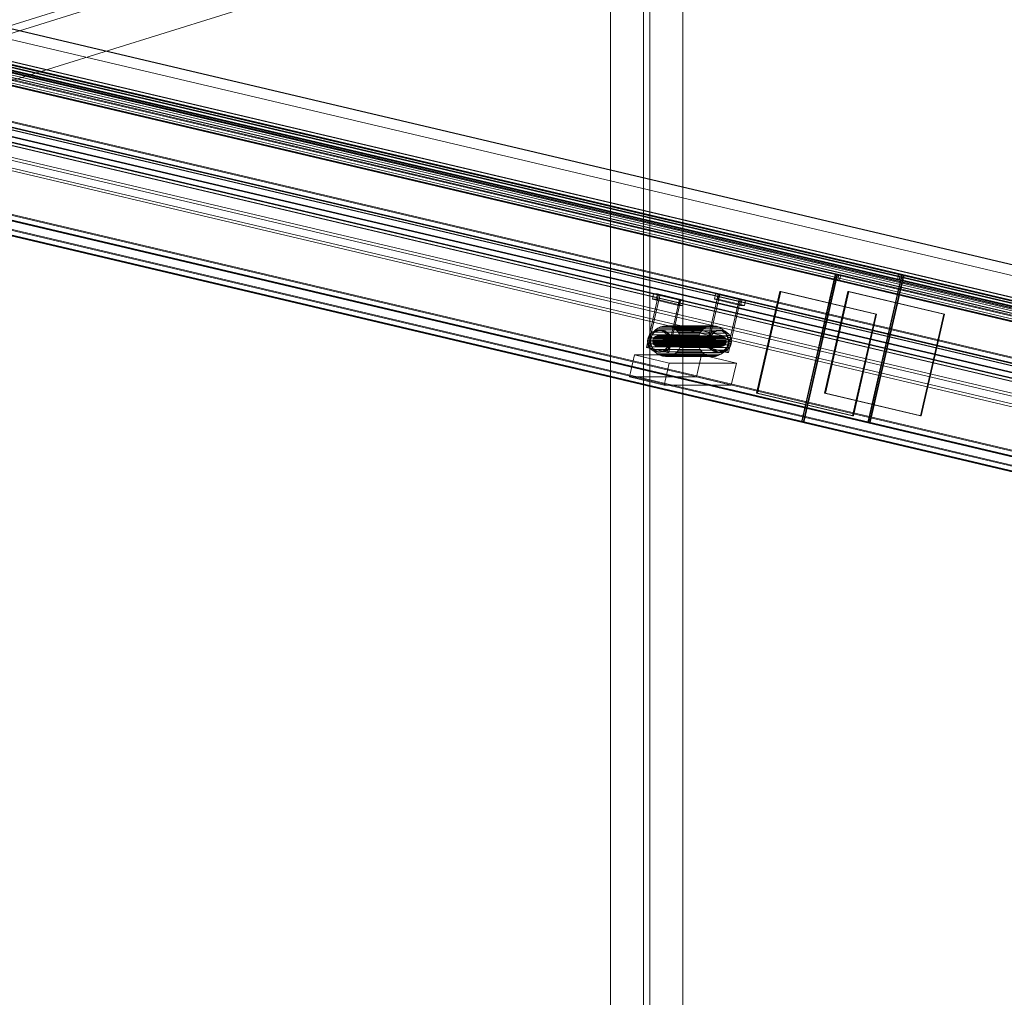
# Model space of a CAD drawing. Header units: millimetres. Extents: x -2233 to 61924, y -68080 to 6847.
# Tile 769 of 1056: x 20913 to 21999, y 830 to 1908. Entities that reach past the tile are written whole.
import ezdxf

# ---------------------------------------------------------------- set-up
doc = ezdxf.new("R2010")
doc.units = ezdxf.units.MM
for name, color, linetype, lineweight in [('COTAS_P', 1, 'Continuous', 0), ('lateral_C02', 7, 'Continuous', 0), ('lateral_C10', 7, 'Continuous', 0)]:
    doc.layers.add(name, color=color, linetype=linetype, lineweight=lineweight)
doc.dimstyles.new('R19_100', dxfattribs={"dimtxt": 250, "dimasz": 150, "dimexe": 150, "dimexo": 80, "dimgap": 100, "dimtad": 1, "dimtih": 1, "dimtoh": 1, "dimdsep": 46, "dimcen": 0.09, "dimadec": 0, "dimazin": 0, "dimtfac": 1, "dimtdec": 4, "dimtofl": 0, "dimtmove": 0, "dimatfit": 3, "dimfxl": 1, "dimtolj": 1, "dimtzin": 0, "dimarcsym": 0})

# ---------------------------------------------------------------- blocks, each defined once
blk = doc.blocks.new('DIM_R28_4')
at = {"layer": 'COTAS_P'}
for p, q in [((15248.4, 1279.1), (24311.8, 4109.1)), ((24311.8, 4109.1), (24155.2, 4107.3)), ((24311.8, 4109.1), (24182.1, 4021.4)), ((24580.1, 3250), (24311.8, 4109.1)), ((15248.4, 1279.1), (15378.1, 1366.8)), ((15248.4, 1279.1), (15405, 1280.8)), ((15516.6, 420), (15248.4, 1279.1))]:
    blk.add_line(p, q, dxfattribs=at)
blk.add_text('9495 P', height=250, rotation=17.3406, dxfattribs=at).set_placement((19750.3, 2789.5))

msp = doc.modelspace()

# ---------------------------------------------------------------- linework, layer by layer
at = {"layer": 'lateral_C02'}
for p, q in [((15576.913, 228.047), (24635.508, 3073.503)), ((20539.887, 1778.958), (21685.346, 2136.62)), ((20554.789, 1731.231), (21700.249, 2088.893)), ((21564.794, 1964.43), (21564.794, 25)), ((21601.294, 1964.43), (21601.294, 25)), ((21608.294, 25), (21608.294, 1964.43)), ((21644.794, 25), (21644.794, 1964.43))]:
    msp.add_line(p, q, dxfattribs=at)
at = {"layer": 'lateral_C10'}
for p, q in [((27636.523, 299.299), (19051.817, 2322.132)), ((19052.31, 2322.132), (27637.016, 299.299)), ((27686.993, 299.299), (19102.287, 2322.132)), ((19102.78, 2322.132), (27687.486, 299.299)), ((18986.506, 2298.702), (27686.506, 248.702)), ((27687.176, 251.624), (18987.176, 2301.624)), ((27735.825, 248.702), (19035.825, 2298.702)), ((19036.495, 2301.624), (27736.495, 251.624)), ((19044.001, 2288.04), (27628.707, 265.207)), ((27629.2, 265.207), (19044.494, 2288.04)), ((27619.251, 264.549), (19053.761, 2282.854)), ((19094.471, 2288.04), (27679.177, 265.207)), ((27679.67, 265.207), (19094.964, 2288.04)), ((19103.08, 2282.854), (27668.571, 264.549)), ((19053.091, 2279.932), (27618.581, 261.627)), ((27578.085, 268.419), (19070.242, 2273.141)), ((19083.887, 2273.141), (27591.73, 268.419)), ((27667.901, 261.627), (19102.41, 2279.932)), ((27637.104, 268.419), (19129.261, 2273.141)), ((19142.906, 2273.141), (27650.749, 268.419)), ((19068.902, 2267.296), (27576.745, 262.575)), ((27590.39, 262.575), (19082.547, 2267.296)), ((19127.921, 2267.296), (27635.764, 262.575)), ((27649.41, 262.575), (19141.566, 2267.296)), ((27727.139, 170.516), (18892.629, 2252.211)), ((18896.739, 2252.211), (27731.249, 170.516)), ((27797.008, 170.516), (18962.499, 2252.211)), ((18966.609, 2252.211), (27801.118, 170.516)), ((27725.129, 161.75), (18890.619, 2243.445)), ((18891.277, 2243.445), (27725.787, 161.75)), ((18891.289, 2246.367), (27725.799, 164.672)), ((27729.909, 164.672), (18895.399, 2246.367)), ((18961.159, 2246.367), (27795.668, 164.672)), ((27798.451, 161.75), (18963.941, 2243.445)), ((18964.599, 2243.445), (27799.108, 161.75)), ((27799.778, 164.672), (18965.269, 2246.367)), ((18963.505, 2198.376), (27663.505, 148.376)), ((27664.175, 151.298), (18964.175, 2201.298)), ((27712.824, 148.376), (19012.824, 2198.376)), ((19013.494, 2201.298), (27713.494, 151.298)), ((27704.808, 73.112), (18870.298, 2154.807)), ((18874.408, 2154.807), (27708.918, 73.112)), ((27774.677, 73.112), (18940.167, 2154.807)), ((18944.277, 2154.807), (27778.787, 73.112)), ((18868.958, 2148.963), (27703.468, 67.268)), ((27704.125, 67.268), (18869.616, 2148.963)), ((27707.578, 67.268), (18873.068, 2148.963)), ((18938.828, 2148.963), (27773.337, 67.268)), ((18942.28, 2148.963), (27776.79, 67.268)), ((27777.447, 67.268), (18942.938, 2148.963)), ((20660.367, 1892.141), (21811.386, 1620.924)), ((21812.726, 1626.768), (20661.707, 1897.985)), ((20662.365, 1897.985), (21813.384, 1626.768)), ((21815.496, 1620.924), (20664.477, 1892.141)), ((20665.817, 1897.985), (21816.836, 1626.768)), ((20730.237, 1892.141), (21881.256, 1620.924)), ((21882.596, 1626.768), (20731.577, 1897.985)), ((21885.366, 1620.924), (20734.347, 1892.141)), ((21886.048, 1626.768), (20735.029, 1897.985)), ((20735.687, 1897.985), (21886.706, 1626.768)), ((20624.414, 1735.321), (21775.433, 1464.104)), ((21776.091, 1464.104), (20625.072, 1735.321)), ((20697.736, 1735.321), (21848.755, 1464.104)), ((21849.413, 1464.104), (20698.394, 1735.321)), ((21812.726, 1626.768), (21775.433, 1464.104)), ((21776.091, 1464.104), (21813.384, 1626.768)), ((21777.355, 1463.651), (21814.648, 1626.315)), ((21778.012, 1463.651), (21815.305, 1626.315)), ((21812.726, 1626.768), (21811.386, 1620.924)), ((21811.386, 1620.924), (21815.496, 1620.924)), ((21813.384, 1626.768), (21812.726, 1626.768)), ((21816.836, 1626.768), (21812.726, 1626.768)), ((21813.308, 1620.471), (21814.648, 1626.315)), ((21817.418, 1620.471), (21813.308, 1620.471)), ((21813.308, 1620.471), (22964.326, 1349.254)), ((22965.666, 1355.098), (21814.648, 1626.315)), ((21814.648, 1626.315), (21815.305, 1626.315)), ((21814.648, 1626.315), (21818.758, 1626.315)), ((21815.305, 1626.315), (22966.324, 1355.098)), ((21815.496, 1620.924), (21816.836, 1626.768)), ((21817.418, 1620.471), (21818.758, 1626.315)), ((22968.436, 1349.254), (21817.418, 1620.471)), ((21818.758, 1626.315), (22969.776, 1355.098)), ((21886.048, 1626.768), (21848.755, 1464.104)), ((21849.413, 1464.104), (21886.706, 1626.768)), ((21850.677, 1463.651), (21887.97, 1626.315)), ((21851.334, 1463.651), (21888.627, 1626.315)), ((21882.596, 1626.768), (21881.256, 1620.924)), ((21881.256, 1620.924), (21885.366, 1620.924)), ((21886.706, 1626.768), (21882.596, 1626.768)), ((21883.177, 1620.471), (21884.517, 1626.315)), ((21887.287, 1620.471), (21883.177, 1620.471)), ((21883.177, 1620.471), (23034.196, 1349.254)), ((23035.536, 1355.098), (21884.517, 1626.315)), ((21884.517, 1626.315), (21888.627, 1626.315)), ((21885.366, 1620.924), (21886.706, 1626.768)), ((21886.706, 1626.768), (21886.048, 1626.768)), ((21887.287, 1620.471), (21888.627, 1626.315)), ((23038.306, 1349.254), (21887.287, 1620.471)), ((23038.988, 1355.098), (21887.97, 1626.315)), ((21887.97, 1626.315), (21888.627, 1626.315)), ((21888.627, 1626.315), (23039.646, 1355.098)), ((21726.07, 1496.036), (21751.751, 1608.05)), ((21727.056, 1496.036), (21752.737, 1608.05)), ((21857.437, 1583.147), (21751.751, 1608.05)), ((21751.751, 1608.05), (21752.737, 1608.05)), ((21752.737, 1608.05), (21858.423, 1583.147)), ((21801.036, 1496.036), (21826.717, 1608.05)), ((21802.022, 1496.036), (21827.703, 1608.05)), ((21932.403, 1583.147), (21826.717, 1608.05)), ((21826.717, 1608.05), (21827.703, 1608.05)), ((21827.703, 1608.05), (21933.389, 1583.147)), ((21604.551, 1546.21), (21617.95, 1604.652)), ((21606.195, 1546.21), (21619.594, 1604.652)), ((21611.097, 1599.487), (21612.437, 1605.332)), ((21615.371, 1599.487), (21611.097, 1599.487)), ((21611.097, 1599.487), (21639.92, 1592.696)), ((21641.26, 1598.54), (21612.437, 1605.332)), ((21612.437, 1605.332), (21616.711, 1605.332)), ((21615.371, 1599.487), (21616.711, 1605.332)), ((21644.195, 1592.696), (21615.371, 1599.487)), ((21616.711, 1605.332), (21645.535, 1598.54)), ((21641.008, 1599.219), (21617.95, 1604.652)), ((21617.95, 1604.652), (21619.594, 1604.652)), ((21619.594, 1604.652), (21642.652, 1599.219)), ((21641.008, 1599.219), (21627.61, 1540.777)), ((21629.254, 1540.777), (21642.652, 1599.219)), ((21641.26, 1598.54), (21639.92, 1592.696)), ((21642.652, 1599.219), (21641.008, 1599.219)), ((21645.535, 1598.54), (21641.26, 1598.54)), ((21644.195, 1592.696), (21645.535, 1598.54)), ((21670.311, 1546.21), (21683.709, 1604.652)), ((21671.955, 1546.21), (21685.353, 1604.652)), ((21679.487, 1599.487), (21680.827, 1605.332)), ((21683.761, 1599.487), (21679.487, 1599.487)), ((21679.487, 1599.487), (21708.31, 1592.696)), ((21709.65, 1598.54), (21680.827, 1605.332)), ((21680.827, 1605.332), (21685.101, 1605.332)), ((21706.768, 1599.219), (21683.709, 1604.652)), ((21683.709, 1604.652), (21685.353, 1604.652)), ((21683.761, 1599.487), (21685.101, 1605.332)), ((21712.585, 1592.696), (21683.761, 1599.487)), ((21685.101, 1605.332), (21713.925, 1598.54)), ((21685.353, 1604.652), (21708.412, 1599.219)), ((21706.768, 1599.219), (21693.369, 1540.777)), ((21695.013, 1540.777), (21708.412, 1599.219)), ((21708.412, 1599.219), (21706.768, 1599.219)), ((21709.65, 1598.54), (21708.31, 1592.696)), ((21713.925, 1598.54), (21709.65, 1598.54)), ((21712.585, 1592.696), (21713.925, 1598.54)), ((21639.92, 1592.696), (21644.195, 1592.696)), ((21708.31, 1592.696), (21712.585, 1592.696)), ((21857.437, 1583.147), (21831.756, 1471.133)), ((21832.742, 1471.133), (21858.423, 1583.147)), ((21858.423, 1583.147), (21857.437, 1583.147)), ((21932.403, 1583.147), (21906.722, 1471.133)), ((21907.708, 1471.133), (21933.389, 1583.147)), ((21933.389, 1583.147), (21932.403, 1583.147)), ((21613.479, 1564.462), (21611.398, 1563.42)), ((21614.651, 1565.633), (21612.485, 1563.126)), ((21615.719, 1565.072), (21613.479, 1564.462)), ((21613.479, 1564.462), (21616.438, 1564.462)), ((21614.357, 1563.42), (21616.438, 1564.462)), ((21617.257, 1567.664), (21614.651, 1565.633)), ((21614.651, 1565.633), (21666.437, 1565.633)), ((21618.035, 1565.228), (21615.719, 1565.072)), ((21615.719, 1565.072), (21618.679, 1565.072)), ((21616.438, 1564.462), (21618.679, 1565.072)), ((21620.205, 1569.14), (21617.257, 1567.664)), ((21617.257, 1567.664), (21669.043, 1567.664)), ((21620.336, 1564.922), (21618.035, 1565.228)), ((21618.035, 1565.228), (21620.994, 1565.228)), ((21618.679, 1565.072), (21620.994, 1565.228)), ((21623.379, 1570.005), (21620.205, 1569.14)), ((21620.205, 1569.14), (21671.99, 1569.14)), ((21622.533, 1564.168), (21620.336, 1564.922)), ((21620.336, 1564.922), (21623.295, 1564.922)), ((21620.994, 1565.228), (21623.295, 1564.922)), ((21624.544, 1562.993), (21622.533, 1564.168)), ((21622.533, 1564.168), (21625.493, 1564.168)), ((21623.295, 1564.922), (21625.493, 1564.168)), ((21626.659, 1570.225), (21623.379, 1570.005)), ((21623.379, 1570.005), (21675.165, 1570.005)), ((21625.493, 1564.168), (21627.503, 1562.993)), ((21629.919, 1569.793), (21626.659, 1570.225)), ((21626.659, 1570.225), (21678.445, 1570.225)), ((21633.032, 1568.724), (21629.919, 1569.793)), ((21629.919, 1569.793), (21681.704, 1569.793)), ((21635.88, 1567.059), (21633.032, 1568.724)), ((21633.032, 1568.724), (21684.818, 1568.724)), ((21638.353, 1564.864), (21635.88, 1567.059)), ((21635.88, 1567.059), (21687.666, 1567.059)), ((21640.356, 1562.221), (21638.353, 1564.864)), ((21638.353, 1564.864), (21690.139, 1564.864)), ((21664.271, 1563.126), (21666.437, 1565.633)), ((21666.437, 1565.633), (21669.043, 1567.664)), ((21669.043, 1567.664), (21671.99, 1569.14)), ((21671.99, 1569.14), (21675.165, 1570.005)), ((21675.165, 1570.005), (21678.445, 1570.225)), ((21679.238, 1564.462), (21677.158, 1563.42)), ((21678.445, 1570.225), (21681.704, 1569.793)), ((21681.479, 1565.072), (21679.238, 1564.462)), ((21679.238, 1564.462), (21682.197, 1564.462)), ((21680.117, 1563.42), (21682.197, 1564.462)), ((21683.794, 1565.228), (21681.479, 1565.072)), ((21681.479, 1565.072), (21684.438, 1565.072)), ((21681.704, 1569.793), (21684.818, 1568.724)), ((21682.197, 1564.462), (21684.438, 1565.072)), ((21686.095, 1564.922), (21683.794, 1565.228)), ((21683.794, 1565.228), (21686.754, 1565.228)), ((21684.438, 1565.072), (21686.754, 1565.228)), ((21684.818, 1568.724), (21687.666, 1567.059)), ((21688.293, 1564.168), (21686.095, 1564.922)), ((21686.095, 1564.922), (21689.054, 1564.922)), ((21686.754, 1565.228), (21689.054, 1564.922)), ((21687.666, 1567.059), (21690.139, 1564.864)), ((21690.303, 1562.993), (21688.293, 1564.168)), ((21688.293, 1564.168), (21691.252, 1564.168)), ((21689.054, 1564.922), (21691.252, 1564.168)), ((21690.139, 1564.864), (21692.142, 1562.221)), ((21691.252, 1564.168), (21693.262, 1562.993)), ((21606.126, 1555.951), (21605.825, 1553.618)), ((21605.825, 1553.618), (21605.979, 1551.271)), ((21605.825, 1553.618), (21608.784, 1553.618)), ((21606.871, 1558.179), (21606.126, 1555.951)), ((21609.086, 1555.951), (21606.126, 1555.951)), ((21608.03, 1560.217), (21606.871, 1558.179)), ((21606.871, 1558.179), (21609.83, 1558.179)), ((21609.558, 1561.987), (21608.03, 1560.217)), ((21608.03, 1560.217), (21610.989, 1560.217)), ((21608.784, 1553.618), (21609.086, 1555.951)), ((21608.938, 1551.271), (21608.784, 1553.618)), ((21609.086, 1555.951), (21609.83, 1558.179)), ((21609.789, 1557.083), (21609.362, 1553.778)), ((21609.362, 1553.778), (21609.58, 1550.453)), ((21609.362, 1553.778), (21661.148, 1553.778)), ((21611.398, 1563.42), (21609.558, 1561.987)), ((21609.558, 1561.987), (21612.517, 1561.987)), ((21610.844, 1560.239), (21609.789, 1557.083)), ((21661.575, 1557.083), (21609.789, 1557.083)), ((21609.83, 1558.179), (21610.989, 1560.217)), ((21612.485, 1563.126), (21610.844, 1560.239)), ((21610.844, 1560.239), (21662.629, 1560.239)), ((21610.989, 1560.217), (21612.517, 1561.987)), ((21611.398, 1563.42), (21614.357, 1563.42)), ((21611.727, 1554.592), (21611.576, 1553.426)), ((21611.576, 1553.426), (21611.653, 1552.252)), ((21611.576, 1553.426), (21680.624, 1553.426)), ((21612.099, 1555.706), (21611.727, 1554.592)), ((21680.774, 1554.592), (21611.727, 1554.592)), ((21612.678, 1556.725), (21612.099, 1555.706)), ((21612.099, 1555.706), (21681.146, 1555.706)), ((21612.485, 1563.126), (21664.271, 1563.126)), ((21612.517, 1561.987), (21614.357, 1563.42)), ((21613.443, 1557.61), (21612.678, 1556.725)), ((21612.678, 1556.725), (21681.726, 1556.725)), ((21614.363, 1558.327), (21613.443, 1557.61)), ((21613.443, 1557.61), (21682.49, 1557.61)), ((21615.403, 1558.848), (21614.363, 1558.327)), ((21614.363, 1558.327), (21683.41, 1558.327)), ((21616.523, 1559.153), (21615.403, 1558.848)), ((21615.403, 1558.848), (21684.45, 1558.848)), ((21617.681, 1559.231), (21616.523, 1559.153)), ((21616.523, 1559.153), (21685.571, 1559.153)), ((21618.831, 1559.078), (21617.681, 1559.231)), ((21617.681, 1559.231), (21686.729, 1559.231)), ((21619.93, 1558.701), (21618.831, 1559.078)), ((21618.831, 1559.078), (21687.879, 1559.078)), ((21620.935, 1558.113), (21619.93, 1558.701)), ((21619.93, 1558.701), (21688.978, 1558.701)), ((21621.808, 1557.339), (21620.935, 1558.113)), ((21620.935, 1558.113), (21689.983, 1558.113)), ((21622.515, 1556.406), (21621.808, 1557.339)), ((21621.808, 1557.339), (21690.856, 1557.339)), ((21623.029, 1555.351), (21622.515, 1556.406)), ((21622.515, 1556.406), (21691.563, 1556.406)), ((21623.33, 1554.215), (21623.029, 1555.351)), ((21623.029, 1555.351), (21692.077, 1555.351)), ((21623.256, 1551.876), (21623.407, 1553.042)), ((21623.407, 1553.042), (21623.33, 1554.215)), ((21623.33, 1554.215), (21692.378, 1554.215)), ((21623.407, 1553.042), (21692.454, 1553.042)), ((21626.289, 1561.443), (21624.544, 1562.993)), ((21624.544, 1562.993), (21627.503, 1562.993)), ((21627.703, 1559.578), (21626.289, 1561.443)), ((21626.289, 1561.443), (21629.249, 1561.443)), ((21627.503, 1562.993), (21629.249, 1561.443)), ((21628.731, 1557.469), (21627.703, 1559.578)), ((21627.703, 1559.578), (21630.662, 1559.578)), ((21629.333, 1555.197), (21628.731, 1557.469)), ((21628.731, 1557.469), (21631.69, 1557.469)), ((21629.185, 1550.517), (21629.486, 1552.85)), ((21629.249, 1561.443), (21630.662, 1559.578)), ((21629.486, 1552.85), (21629.333, 1555.197)), ((21629.333, 1555.197), (21632.292, 1555.197)), ((21629.486, 1552.85), (21632.446, 1552.85)), ((21630.662, 1559.578), (21631.69, 1557.469)), ((21631.69, 1557.469), (21632.292, 1555.197)), ((21632.446, 1552.85), (21632.144, 1550.517)), ((21632.292, 1555.197), (21632.446, 1552.85)), ((21641.812, 1559.233), (21640.356, 1562.221)), ((21640.356, 1562.221), (21692.142, 1562.221)), ((21642.665, 1556.015), (21641.812, 1559.233)), ((21641.812, 1559.233), (21693.598, 1559.233)), ((21642.882, 1552.69), (21642.665, 1556.015)), ((21642.665, 1556.015), (21694.451, 1556.015)), ((21661.148, 1553.778), (21661.575, 1557.083)), ((21661.365, 1550.453), (21661.148, 1553.778)), ((21661.575, 1557.083), (21662.629, 1560.239)), ((21662.629, 1560.239), (21664.271, 1563.126)), ((21671.886, 1555.951), (21671.585, 1553.618)), ((21671.585, 1553.618), (21671.738, 1551.271)), ((21671.585, 1553.618), (21674.544, 1553.618)), ((21672.63, 1558.179), (21671.886, 1555.951)), ((21674.845, 1555.951), (21671.886, 1555.951)), ((21673.789, 1560.217), (21672.63, 1558.179)), ((21672.63, 1558.179), (21675.59, 1558.179)), ((21675.318, 1561.987), (21673.789, 1560.217)), ((21673.789, 1560.217), (21676.748, 1560.217)), ((21674.544, 1553.618), (21674.845, 1555.951)), ((21674.697, 1551.271), (21674.544, 1553.618)), ((21674.845, 1555.951), (21675.59, 1558.179)), ((21677.158, 1563.42), (21675.318, 1561.987)), ((21675.318, 1561.987), (21678.277, 1561.987)), ((21675.59, 1558.179), (21676.748, 1560.217)), ((21676.748, 1560.217), (21678.277, 1561.987)), ((21677.158, 1563.42), (21680.117, 1563.42)), ((21678.277, 1561.987), (21680.117, 1563.42)), ((21680.624, 1553.426), (21680.774, 1554.592)), ((21680.7, 1552.252), (21680.624, 1553.426)), ((21680.774, 1554.592), (21681.146, 1555.706)), ((21681.146, 1555.706), (21681.726, 1556.725)), ((21681.726, 1556.725), (21682.49, 1557.61)), ((21682.49, 1557.61), (21683.41, 1558.327)), ((21683.41, 1558.327), (21684.45, 1558.848)), ((21684.45, 1558.848), (21685.571, 1559.153)), ((21685.571, 1559.153), (21686.729, 1559.231)), ((21686.729, 1559.231), (21687.879, 1559.078)), ((21687.879, 1559.078), (21688.978, 1558.701)), ((21688.978, 1558.701), (21689.983, 1558.113)), ((21689.983, 1558.113), (21690.856, 1557.339)), ((21692.049, 1561.443), (21690.303, 1562.993)), ((21690.303, 1562.993), (21693.262, 1562.993)), ((21690.856, 1557.339), (21691.563, 1556.406)), ((21691.563, 1556.406), (21692.077, 1555.351)), ((21693.463, 1559.578), (21692.049, 1561.443)), ((21692.049, 1561.443), (21695.008, 1561.443)), ((21692.077, 1555.351), (21692.378, 1554.215)), ((21692.142, 1562.221), (21693.598, 1559.233)), ((21692.454, 1553.042), (21692.304, 1551.876)), ((21692.378, 1554.215), (21692.454, 1553.042)), ((21693.262, 1562.993), (21695.008, 1561.443)), ((21694.491, 1557.469), (21693.463, 1559.578)), ((21693.463, 1559.578), (21696.422, 1559.578)), ((21693.598, 1559.233), (21694.451, 1556.015)), ((21694.451, 1556.015), (21694.668, 1552.69)), ((21695.093, 1555.197), (21694.491, 1557.469)), ((21694.491, 1557.469), (21697.45, 1557.469)), ((21694.945, 1550.517), (21695.246, 1552.85)), ((21695.008, 1561.443), (21696.422, 1559.578)), ((21695.246, 1552.85), (21695.093, 1555.197)), ((21695.093, 1555.197), (21698.052, 1555.197)), ((21695.246, 1552.85), (21698.205, 1552.85)), ((21696.422, 1559.578), (21697.45, 1557.469)), ((21697.45, 1557.469), (21698.052, 1555.197)), ((21698.205, 1552.85), (21697.904, 1550.517)), ((21698.052, 1555.197), (21698.205, 1552.85)), ((21606.195, 1546.21), (21604.551, 1546.21)), ((21604.551, 1546.21), (21627.61, 1540.777)), ((21605.979, 1551.271), (21606.581, 1548.999)), ((21605.979, 1551.271), (21608.938, 1551.271)), ((21629.254, 1540.777), (21606.195, 1546.21)), ((21606.581, 1548.999), (21607.608, 1546.89)), ((21606.581, 1548.999), (21609.54, 1548.999)), ((21607.608, 1546.89), (21609.022, 1545.025)), ((21607.608, 1546.89), (21610.568, 1546.89)), ((21609.54, 1548.999), (21608.938, 1551.271)), ((21609.022, 1545.025), (21610.768, 1543.475)), ((21609.022, 1545.025), (21611.982, 1545.025)), ((21610.568, 1546.89), (21609.54, 1548.999)), ((21609.58, 1550.453), (21610.433, 1547.235)), ((21609.58, 1550.453), (21661.365, 1550.453)), ((21610.433, 1547.235), (21611.889, 1544.247)), ((21610.433, 1547.235), (21662.218, 1547.235)), ((21611.982, 1545.025), (21610.568, 1546.89)), ((21610.768, 1543.475), (21612.778, 1542.3)), ((21610.768, 1543.475), (21613.727, 1543.475)), ((21611.653, 1552.252), (21611.954, 1551.117)), ((21611.653, 1552.252), (21680.7, 1552.252)), ((21611.889, 1544.247), (21613.892, 1541.604)), ((21611.889, 1544.247), (21663.674, 1544.247)), ((21611.954, 1551.117), (21612.468, 1550.062)), ((21611.954, 1551.117), (21681.001, 1551.117)), ((21613.727, 1543.475), (21611.982, 1545.025)), ((21612.468, 1550.062), (21613.175, 1549.129)), ((21612.468, 1550.062), (21681.515, 1550.062)), ((21612.778, 1542.3), (21614.976, 1541.546)), ((21612.778, 1542.3), (21615.738, 1542.3)), ((21613.175, 1549.129), (21614.048, 1548.354)), ((21613.175, 1549.129), (21682.222, 1549.129)), ((21615.738, 1542.3), (21613.727, 1543.475)), ((21614.048, 1548.354), (21615.053, 1547.767)), ((21614.048, 1548.354), (21683.095, 1548.354)), ((21615.053, 1547.767), (21616.152, 1547.39)), ((21615.053, 1547.767), (21684.1, 1547.767)), ((21617.935, 1541.546), (21615.738, 1542.3)), ((21616.152, 1547.39), (21617.302, 1547.237)), ((21616.152, 1547.39), (21685.199, 1547.39)), ((21617.302, 1547.237), (21618.46, 1547.315)), ((21617.302, 1547.237), (21686.35, 1547.237)), ((21618.46, 1547.315), (21619.58, 1547.62)), ((21618.46, 1547.315), (21687.507, 1547.315)), ((21619.58, 1547.62), (21620.62, 1548.141)), ((21619.58, 1547.62), (21688.628, 1547.62)), ((21619.592, 1541.396), (21621.833, 1542.006)), ((21620.62, 1548.141), (21621.54, 1548.858)), ((21620.62, 1548.141), (21689.668, 1548.141)), ((21621.54, 1548.858), (21622.305, 1549.743)), ((21621.54, 1548.858), (21690.588, 1548.858)), ((21621.833, 1542.006), (21623.914, 1543.048)), ((21621.833, 1542.006), (21624.792, 1542.006)), ((21622.305, 1549.743), (21622.884, 1550.762)), ((21622.305, 1549.743), (21691.352, 1549.743)), ((21624.792, 1542.006), (21622.551, 1541.396)), ((21622.884, 1550.762), (21623.256, 1551.876)), ((21622.884, 1550.762), (21691.932, 1550.762)), ((21623.256, 1551.876), (21692.304, 1551.876)), ((21623.914, 1543.048), (21625.753, 1544.481)), ((21623.914, 1543.048), (21626.873, 1543.048)), ((21626.873, 1543.048), (21624.792, 1542.006)), ((21625.753, 1544.481), (21627.282, 1546.251)), ((21625.753, 1544.481), (21628.713, 1544.481)), ((21628.713, 1544.481), (21626.873, 1543.048)), ((21627.282, 1546.251), (21628.441, 1548.289)), ((21627.282, 1546.251), (21630.241, 1546.251)), ((21628.441, 1548.289), (21629.185, 1550.517)), ((21628.441, 1548.289), (21631.4, 1548.289)), ((21630.241, 1546.251), (21628.713, 1544.481)), ((21629.185, 1550.517), (21632.144, 1550.517)), ((21631.4, 1548.289), (21630.241, 1546.251)), ((21632.144, 1550.517), (21631.4, 1548.289)), ((21637.594, 1540.834), (21639.76, 1543.342)), ((21639.76, 1543.342), (21641.401, 1546.229)), ((21639.76, 1543.342), (21691.545, 1543.342)), ((21641.401, 1546.229), (21642.456, 1549.385)), ((21641.401, 1546.229), (21693.187, 1546.229)), ((21642.456, 1549.385), (21642.882, 1552.69)), ((21642.456, 1549.385), (21694.241, 1549.385)), ((21642.882, 1552.69), (21694.668, 1552.69)), ((21662.218, 1547.235), (21661.365, 1550.453)), ((21663.674, 1544.247), (21662.218, 1547.235)), ((21665.677, 1541.604), (21663.674, 1544.247)), ((21671.955, 1546.21), (21670.311, 1546.21)), ((21670.311, 1546.21), (21693.369, 1540.777)), ((21671.738, 1551.271), (21672.34, 1548.999)), ((21671.738, 1551.271), (21674.697, 1551.271)), ((21695.013, 1540.777), (21671.955, 1546.21)), ((21672.34, 1548.999), (21673.368, 1546.89)), ((21672.34, 1548.999), (21675.299, 1548.999)), ((21673.368, 1546.89), (21674.782, 1545.025)), ((21673.368, 1546.89), (21676.327, 1546.89)), ((21675.299, 1548.999), (21674.697, 1551.271)), ((21674.782, 1545.025), (21676.528, 1543.475)), ((21674.782, 1545.025), (21677.741, 1545.025)), ((21676.327, 1546.89), (21675.299, 1548.999)), ((21677.741, 1545.025), (21676.327, 1546.89)), ((21676.528, 1543.475), (21678.538, 1542.3)), ((21676.528, 1543.475), (21679.487, 1543.475)), ((21679.487, 1543.475), (21677.741, 1545.025)), ((21678.538, 1542.3), (21680.736, 1541.546)), ((21678.538, 1542.3), (21681.497, 1542.3)), ((21681.497, 1542.3), (21679.487, 1543.475)), ((21681.001, 1551.117), (21680.7, 1552.252)), ((21681.515, 1550.062), (21681.001, 1551.117)), ((21683.695, 1541.546), (21681.497, 1542.3)), ((21682.222, 1549.129), (21681.515, 1550.062)), ((21683.095, 1548.354), (21682.222, 1549.129)), ((21684.1, 1547.767), (21683.095, 1548.354)), ((21685.199, 1547.39), (21684.1, 1547.767)), ((21686.35, 1547.237), (21685.199, 1547.39)), ((21685.352, 1541.396), (21687.593, 1542.006)), ((21687.507, 1547.315), (21686.35, 1547.237)), ((21688.628, 1547.62), (21687.507, 1547.315)), ((21687.593, 1542.006), (21689.673, 1543.048)), ((21687.593, 1542.006), (21690.552, 1542.006)), ((21690.552, 1542.006), (21688.311, 1541.396)), ((21689.668, 1548.141), (21688.628, 1547.62)), ((21691.545, 1543.342), (21689.38, 1540.834)), ((21690.588, 1548.858), (21689.668, 1548.141)), ((21689.673, 1543.048), (21691.513, 1544.481)), ((21689.673, 1543.048), (21692.632, 1543.048)), ((21692.632, 1543.048), (21690.552, 1542.006)), ((21691.352, 1549.743), (21690.588, 1548.858)), ((21691.932, 1550.762), (21691.352, 1549.743)), ((21691.513, 1544.481), (21693.042, 1546.251)), ((21691.513, 1544.481), (21694.472, 1544.481)), ((21693.187, 1546.229), (21691.545, 1543.342)), ((21692.304, 1551.876), (21691.932, 1550.762)), ((21694.472, 1544.481), (21692.632, 1543.048)), ((21693.042, 1546.251), (21694.201, 1548.289)), ((21693.042, 1546.251), (21696.001, 1546.251)), ((21694.241, 1549.385), (21693.187, 1546.229)), ((21694.201, 1548.289), (21694.945, 1550.517)), ((21694.201, 1548.289), (21697.16, 1548.289)), ((21694.668, 1552.69), (21694.241, 1549.385)), ((21696.001, 1546.251), (21694.472, 1544.481)), ((21694.945, 1550.517), (21697.904, 1550.517)), ((21697.16, 1548.289), (21696.001, 1546.251)), ((21697.904, 1550.517), (21697.16, 1548.289)), ((21585.761, 1513.93), (21591.344, 1538.281)), ((21629.775, 1529.225), (21591.344, 1538.281)), ((21591.344, 1538.281), (21665.323, 1538.281)), ((21613.892, 1541.604), (21616.365, 1539.409)), ((21613.892, 1541.604), (21665.677, 1541.604)), ((21614.976, 1541.546), (21617.277, 1541.24)), ((21614.976, 1541.546), (21617.935, 1541.546)), ((21616.365, 1539.409), (21619.213, 1537.744)), ((21616.365, 1539.409), (21668.15, 1539.409)), ((21617.277, 1541.24), (21619.592, 1541.396)), ((21617.277, 1541.24), (21620.236, 1541.24)), ((21620.236, 1541.24), (21617.935, 1541.546)), ((21619.213, 1537.744), (21622.326, 1536.675)), ((21619.213, 1537.744), (21670.998, 1537.744)), ((21619.592, 1541.396), (21622.551, 1541.396)), ((21622.551, 1541.396), (21620.236, 1541.24)), ((21622.326, 1536.675), (21625.586, 1536.243)), ((21622.326, 1536.675), (21674.112, 1536.675)), ((21625.586, 1536.243), (21628.866, 1536.463)), ((21625.586, 1536.243), (21677.371, 1536.243)), ((21627.61, 1540.777), (21629.254, 1540.777)), ((21628.866, 1536.463), (21632.04, 1537.328)), ((21628.866, 1536.463), (21680.651, 1536.463)), ((21632.04, 1537.328), (21634.987, 1538.804)), ((21632.04, 1537.328), (21683.826, 1537.328)), ((21634.987, 1538.804), (21637.594, 1540.834)), ((21634.987, 1538.804), (21686.773, 1538.804)), ((21637.594, 1540.834), (21689.38, 1540.834)), ((21659.74, 1513.93), (21665.323, 1538.281)), ((21665.323, 1538.281), (21703.754, 1529.225)), ((21668.15, 1539.409), (21665.677, 1541.604)), ((21670.998, 1537.744), (21668.15, 1539.409)), ((21674.112, 1536.675), (21670.998, 1537.744)), ((21677.371, 1536.243), (21674.112, 1536.675)), ((21680.651, 1536.463), (21677.371, 1536.243)), ((21683.826, 1537.328), (21680.651, 1536.463)), ((21680.736, 1541.546), (21683.036, 1541.24)), ((21680.736, 1541.546), (21683.695, 1541.546)), ((21683.036, 1541.24), (21685.352, 1541.396)), ((21683.036, 1541.24), (21685.996, 1541.24)), ((21685.996, 1541.24), (21683.695, 1541.546)), ((21686.773, 1538.804), (21683.826, 1537.328)), ((21685.352, 1541.396), (21688.311, 1541.396)), ((21688.311, 1541.396), (21685.996, 1541.24)), ((21689.38, 1540.834), (21686.773, 1538.804)), ((21693.369, 1540.777), (21695.013, 1540.777)), ((21629.775, 1529.225), (21624.192, 1504.874)), ((21703.754, 1529.225), (21629.775, 1529.225)), ((21698.172, 1504.874), (21703.754, 1529.225)), ((21659.74, 1513.93), (21585.761, 1513.93)), ((21585.761, 1513.93), (21624.192, 1504.874)), ((21698.172, 1504.874), (21659.74, 1513.93)), ((21624.192, 1504.874), (21698.172, 1504.874)), ((21727.056, 1496.036), (21726.07, 1496.036)), ((21726.07, 1496.036), (21831.756, 1471.133)), ((21832.742, 1471.133), (21727.056, 1496.036)), ((21802.022, 1496.036), (21801.036, 1496.036)), ((21801.036, 1496.036), (21906.722, 1471.133)), ((21907.708, 1471.133), (21802.022, 1496.036)), ((21831.756, 1471.133), (21832.742, 1471.133)), ((21906.722, 1471.133), (21907.708, 1471.133)), ((21775.433, 1464.104), (21776.091, 1464.104)), ((21778.012, 1463.651), (21777.355, 1463.651)), ((21777.355, 1463.651), (22928.373, 1192.434)), ((22929.031, 1192.434), (21778.012, 1463.651)), ((21848.755, 1464.104), (21849.413, 1464.104)), ((21851.334, 1463.651), (21850.677, 1463.651)), ((21850.677, 1463.651), (23001.695, 1192.434)), ((23002.353, 1192.434), (21851.334, 1463.651))]:
    msp.add_line(p, q, dxfattribs=at)

# ---------------------------------------------------------------- dimensions: what is measured, and where the dimension line sits
at = {"layer": 'COTAS_P'}
dim = msp.add_aligned_dim(p1=(15516.618, 420), p2=(24580.067, 3250), distance=900, text='<> P', dimstyle='R19_100', dxfattribs=at)
dim.commit()
dim.dimension.update_dxf_attribs({"geometry": 'DIM_R28_4', "text_midpoint": (19780.096, 2694.095)})

doc.saveas('drawing.dxf')
